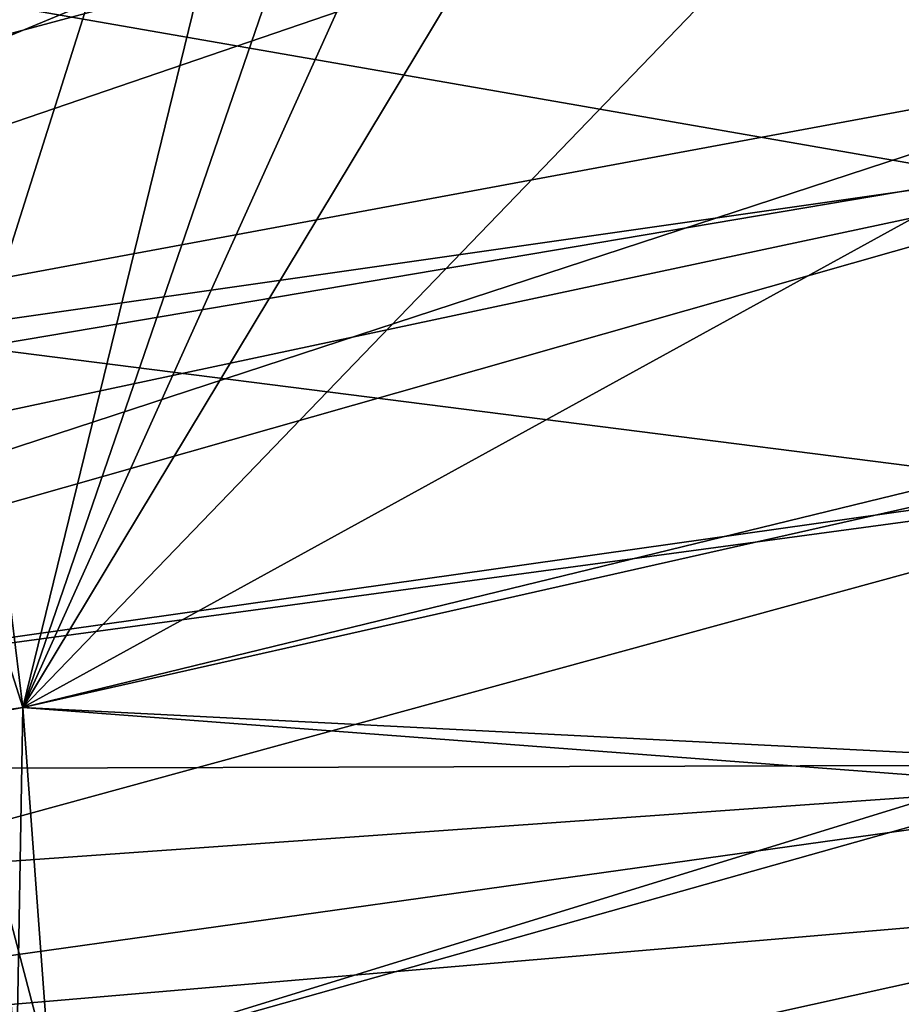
# Model space of a CAD drawing. Header units: metres. Extents: x -901 to 901, y -486 to 401.
# Tile 339 of 375: x 861 to 880, y 209 to 231. Entities that reach past the tile are written whole.
import ezdxf

# ---------------------------------------------------------------- set-up
doc = ezdxf.new("R2010")
doc.units = ezdxf.units.M

msp = doc.modelspace()

# ---------------------------------------------------------------- linework, layer by layer
at = {"layer": 'top'}
for points in [[(872.769165, 264.063385, -618), (858.655029, 231.558456, -618), (860.012451, 223.735611, -618)], [(860.984375, 215.855576, -618), (872.769165, 264.063385, -618), (860.012451, 223.735611, -618)], [(875.163025, 257.136322, -618), (872.769165, 264.063385, -618), (860.984375, 215.855576, -618)], [(876.950012, 251.276962, -618), (875.163025, 257.136322, -618), (860.984375, 215.855576, -618)], [(860.984375, 215.855576, -618), (878.598755, 245.127625, -618), (876.950012, 251.276962, -618)], [(880.588623, 236.215576, -618), (878.598755, 245.127625, -618), (860.984375, 215.855576, -618)], [(880.588623, 236.215561, -620), (882.095093, 227.468674, -620), (858.655029, 231.558456, -620)], [(882.095093, 227.468689, -618), (880.588623, 236.215576, -618), (860.984375, 215.855576, -618)], [(858.655029, 231.558456, -620), (882.095093, 227.468674, -620), (860.012451, 223.735611, -620)], [(882.095093, 227.468674, -620), (882.951538, 220.816956, -620), (860.012451, 223.735611, -620)], [(860.984375, 215.855576, -618), (882.908936, 221.19986, -618), (882.095093, 227.468689, -618)], [(860.984375, 215.855576, -618), (860.012451, 223.735611, -618), (858.57019, 223.453506, -618.271973)], [(860.012451, 223.735611, -620), (882.951538, 220.816956, -620), (860.984375, 215.855576, -620)], [(860.012451, 223.735611, -620), (860.984375, 215.855576, -620), (860.257629, 215.721893, -620.135986)], [(860.984375, 215.855576, -618), (858.57019, 223.453506, -618.271973), (859.536255, 215.651123, -618.271973)], [(883.521118, 214.712524, -618), (882.908936, 221.19986, -618), (860.984375, 215.855576, -618)], [(882.951538, 220.816956, -620), (883.564148, 214.138367, -620), (860.984375, 215.855576, -620)], [(861.56842, 207.937347, -618), (860.984375, 215.855576, -618), (859.536255, 215.651123, -618.271973)], [(860.984375, 215.855576, -620), (860.84259, 207.861298, -620.135986), (860.257629, 215.721893, -620.135986)], [(860.984375, 215.855576, -620), (861.56842, 207.937347, -620), (860.84259, 207.861298, -620.135986)], [(860.984375, 215.855576, -620), (883.564148, 214.138367, -620), (861.56842, 207.937347, -620)], [(861.56842, 207.937347, -618), (883.521118, 214.712524, -618), (860.984375, 215.855576, -618)], [(861.56842, 207.937347, -618), (859.536255, 215.651123, -618.271973), (860.118591, 207.825912, -618.271973)], [(883.921265, 207.729507, -618), (883.521118, 214.712524, -618), (861.56842, 207.937347, -618)], [(883.564148, 214.138367, -620), (883.932007, 207.441833, -620), (861.56842, 207.937347, -620)]]:
    msp.add_3dface(points, dxfattribs=at)
at = {"layer": 'top0'}
for points in [[(838.072083, 228.07637, -32.465992), (837.356201, 231.441254, -32.467522), (885.419678, 246.937363, -3.399924)], [(838.705444, 224.694992, -32.464188), (838.072083, 228.07637, -32.465992), (885.419678, 246.937363, -3.399924)], [(838.705444, 224.694992, -32.464188), (885.419678, 246.937363, -3.399924), (887.468811, 237.797104, -3.399924)], [(835.075623, 234.382751, -29.870964), (836.579956, 227.764771, -29.868177), (883.954773, 246.598083, -0.803848)], [(883.954773, 246.598083, -0.803848), (836.579956, 227.764771, -29.868177), (885.311462, 240.790527, -0.803848)], [(836.579956, 227.764771, -29.868177), (837.767822, 221.024963, -29.86421), (885.311462, 240.790527, -0.803848)], [(885.311462, 240.790527, -0.803848), (837.767822, 221.024963, -29.86421), (887.293213, 230.21315, -0.803848)], [(839.25592, 221.299149, -32.462105), (838.705444, 224.694992, -32.464188), (887.468811, 237.797104, -3.399924)], [(839.25592, 221.299149, -32.462105), (887.468811, 237.797104, -3.399924), (889.088013, 228.416321, -3.399924)], [(837.767822, 221.024963, -29.86421), (838.615112, 214.274445, -29.859097), (887.293213, 230.21315, -0.803848)], [(887.293213, 230.21315, -0.803848), (838.615112, 214.274445, -29.859097), (888.514221, 221.03038, -0.803848)], [(839.723206, 217.890854, -32.45974), (839.25592, 221.299149, -32.462105), (889.088013, 228.416321, -3.399924)], [(839.723206, 217.890854, -32.45974), (889.088013, 228.416321, -3.399924), (840.107117, 214.472153, -32.457088)], [(889.088013, 228.416321, -3.399924), (889.972351, 221.528122, -3.399924), (840.107117, 214.472153, -32.457088)], [(840.107117, 214.472153, -32.457088), (889.972351, 221.528122, -3.399924), (890.604858, 214.612244, -3.399924)], [(838.615112, 214.274445, -29.859097), (839.127136, 207.507172, -29.852839), (888.514221, 221.03038, -0.803848)], [(888.514221, 221.03038, -0.803848), (839.127136, 207.507172, -29.852839), (889.283508, 211.798798, -0.803848)], [(890.604858, 214.612244, -3.399924), (840.407593, 211.04512, -32.454144), (840.107117, 214.472153, -32.457088)], [(840.62439, 207.611755, -32.450905), (840.407593, 211.04512, -32.454144), (890.604858, 214.612244, -3.399924)], [(890.98468, 207.677902, -3.399924), (840.62439, 207.611755, -32.450905), (890.604858, 214.612244, -3.399924)], [(839.127136, 207.507172, -29.852839), (839.306335, 200.734329, -29.845451), (889.283508, 211.798798, -0.803848)], [(889.283508, 211.798798, -0.803848), (839.306335, 200.734329, -29.845451), (889.547974, 205.491623, -0.803848)]]:
    msp.add_3dface(points, dxfattribs=at)

doc.saveas('drawing.dxf')
